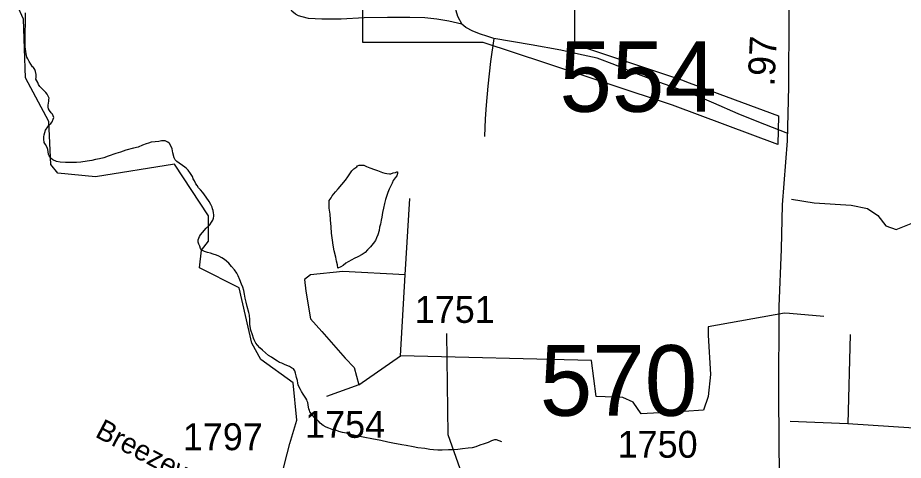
# Model space of a CAD drawing. Extents: x 2001466 to 2224147, y 644118 to 847247.
# Drawn here: x 2071957 to 2076073, y 749032 to 751088 of the extents above; entities that cross this region are included whole.
import ezdxf

# ---------------------------------------------------------------- set-up
doc = ezdxf.new("R2010")
doc.units = 0
for name, color, linetype in [('Exist Boundary Political City Limit New', 7, 'Continuous'), ('Exist Hydrographic Misc Water Feature', 7, 'Continuous'), ('Exist Road Non-System Type 51', 7, 'Continuous'), ('Exist Road Secondary Mileage Hundredths English Label', 7, 'Continuous'), ('Exist Road Secondary Structure Standard Bridge Number Label', 7, 'Continuous'), ('Exist Road Secondary Type 51 Attributed', 7, 'Continuous'), ('Exist Road Secondary Type 51 Label', 7, 'Continuous'), ('Exist Road Secondary Type 51 Number Label', 7, 'Continuous'), ('Map Preparation Boundary City Limit Buffer Line', 7, 'Continuous')]:
    doc.layers.add(name, color=color, linetype=linetype)

msp = doc.modelspace()

# ---------------------------------------------------------------- linework, layer by layer
at = {"layer": 'Exist Boundary Political City Limit New'}
msp.add_lwpolyline([(2074516.8, 750973.8), (2075042.4, 750799.2), (2075078.4, 750785.8), (2075493, 750631.6), (2075490.4, 750499.2), (2075000.9, 750681.2), (2074412.4, 750876.8), (2074120.9, 750973.6), (2073700.8, 750973.3), (2073561.5, 750973.2), (2073561.5, 750992.6), (2073561.2, 751341.1), (2074544.4, 751341.2), (2074545.1, 750973.8), (2074516.8, 750973.8)], dxfattribs=at)
at = {"layer": 'Exist Hydrographic Misc Water Feature'}
msp.add_line((2073209.7, 749062.2), (2073221.9, 749110.2), dxfattribs=at)
for points in [[(2073221.9, 749110.2), (2073255, 749217.8), (2073237.9, 749392), (2073087, 749500.1), (2073046, 749576.3), (2072987, 749833.5), (2072803, 749925.9), (2072811.8, 750007.7), (2072844.9, 750049.7), (2072844.9, 750167.8), (2072685.9, 750407.2), (2072318.9, 750349.1), (2072144, 750365.9), (2072111, 750405.9), (2072101.9, 750606.2), (2071993.9, 750808.5), (2071984.9, 751081), (2071926, 751213.5), (2071742.9, 751381.3), (2071700.9, 751480.6), (2071675, 751638.6), (2071699.8, 751848), (2071782.9, 752122)], [(2072723.3, 750401.8), (2072707.1, 750411.9), (2072696.8, 750419.9), (2072688.8, 750427.7), (2072684.9, 750437.6), (2072678.8, 750459.6), (2072677.1, 750469.6), (2072674.9, 750479.7), (2072668.7, 750493.6), (2072662.8, 750503.8), (2072654.8, 750509.5), (2072642.7, 750515.8), (2072635.1, 750515.7), (2072625.2, 750515.6), (2072612.9, 750513.4), (2072596.9, 750511.4), (2072577.1, 750509.5), (2072565, 750505.6), (2072554.9, 750501.5), (2072536.9, 750495.3), (2072516.8, 750487.4), (2072495, 750481.4), (2072459.4, 750473.4), (2072435.2, 750463.3), (2072413.2, 750457.3), (2072377.3, 750445.3), (2072357.2, 750437), (2072336.9, 750433.1), (2072319.3, 750428.9), (2072301.3, 750425.2), (2072281, 750420.9), (2072251.4, 750416.9), (2072231.1, 750414.7), (2072209.4, 750414.8), (2072195.5, 750414.9), (2072179.3, 750414.9), (2072155.3, 750416.9), (2072137.2, 750420.8), (2072121.2, 750428.5), (2072113.2, 750434.6), (2072103.4, 750446.6), (2072101.3, 750454.6), (2072099.1, 750464.7), (2072096.8, 750476.4), (2072094.8, 750484.4), (2072087, 750498.6), (2072080.8, 750508.5), (2072079, 750524.6), (2072079, 750534.7), (2072081, 750544.6), (2072083.1, 750554.4), (2072087.2, 750566.3), (2072097.2, 750580.6), (2072103.2, 750590.7), (2072110.8, 750596.4), (2072116.9, 750604.4), (2072122.7, 750616.5), (2072124.9, 750624.7), (2072122.9, 750632.7), (2072118.8, 750640.7), (2072112.8, 750646.8), (2072104.8, 750656.6), (2072100.5, 750664.5), (2072098.5, 750672.5), (2072098.9, 750682.6), (2072100.5, 750690.4), (2072102.8, 750700.7), (2072102.8, 750708.4), (2072103, 750714.4), (2072098.7, 750724.4), (2072095, 750732.7), (2072088.6, 750740.5), (2072082.3, 750746.4), (2072076.5, 750752.5), (2072070.8, 750758.3), (2072060.5, 750768.3), (2072054.6, 750778.6), (2072050.3, 750786.5), (2072046.6, 750794.4), (2072042.3, 750802.3), (2072042.5, 750810.4), (2072042.5, 750818.5), (2072042.5, 750824.2), (2072040.2, 750838.3), (2072036.3, 750848.2), (2072030.6, 750856.4), (2072026.5, 750860.3), (2072018.3, 750872.5), (2072010.1, 750884.3), (2072004.6, 750896.5), (2072000.2, 750904.4), (2071996.6, 750920.4), (2071994.5, 750930.5), (2071992, 750952.3), (2071992.2, 750994.5), (2071992.2, 751012.3), (2071991.8, 751030.2), (2071994.3, 751052.2), (2071994.1, 751074.1), (2071994.1, 751084.3)], [(2071994.1, 751084.3), (2071993.7, 751110.3)], [(2073315.2, 749257.3), (2073313.4, 749263.3), (2073311.1, 749270.9), (2073309.1, 749278.9), (2073305.2, 749301), (2073303.1, 749307), (2073301.3, 749313), (2073297, 749320.9), (2073284.7, 749339), (2073276.9, 749351.2), (2073271, 749361), (2073265, 749370.8), (2073261.1, 749383.1), (2073258.9, 749390.8), (2073257.2, 749402.8), (2073253.1, 749416.8), (2073251.1, 749424.9), (2073248.8, 749437), (2073244.9, 749446.9), (2073239, 749456.7), (2073230.6, 749460.8), (2073220.5, 749466.8), (2073200.8, 749475.1), (2073184.6, 749482.8), (2073174.6, 749486.7), (2073164.5, 749492.7), (2073152.6, 749500.6), (2073136.6, 749510.7), (2073122.5, 749518.6), (2073108.8, 749530.8), (2073094.6, 749542.7), (2073082.7, 749554.6), (2073072.3, 749566.7), (2073064.7, 749576.4), (2073056.3, 749590.7), (2073052.6, 749598.5), (2073048.5, 749614.6), (2073040.7, 749636.4), (2073036.6, 749662.6), (2073036.4, 749684.6), (2073034.3, 749706.4), (2073032.3, 749718.5), (2073024.1, 749746.4), (2073018.5, 749766.4), (2073014.2, 749784.4), (2073012, 749804.3), (2073008.3, 749820.2), (2073003.8, 749836.4), (2072998, 749850.2), (2072990, 749870.5), (2072981.8, 749888.3), (2072976.3, 749900.5), (2072965.6, 749916.3), (2072951.7, 749932.3), (2072937.9, 749948.2), (2072918.1, 749964.2), (2072906.2, 749972), (2072892.2, 749980.2), (2072881.8, 749984.2), (2072865.8, 749989.9), (2072853.7, 749994.1), (2072839.9, 749997.9), (2072825.8, 750002.1), (2072813.9, 750007.9), (2072807.7, 750016.1), (2072803.8, 750026.1), (2072799.9, 750036), (2072796.1, 750045.9), (2072796.1, 750056.1), (2072801.6, 750071.9), (2072807.7, 750079.9), (2072815.7, 750090), (2072834, 750109.9), (2072849.8, 750126.2), (2072857.8, 750138), (2072863.7, 750148), (2072867.4, 750156), (2072869.7, 750166.2), (2072869.5, 750172.3), (2072867.6, 750182.3), (2072865.4, 750192), (2072863.3, 750200), (2072861.3, 750208), (2072855.7, 750220.2), (2072847.3, 750234.1), (2072833.4, 750254), (2072825.4, 750265.8), (2072817.4, 750275.9), (2072807.5, 750288), (2072797.3, 750298), (2072791.3, 750307.9), (2072785.4, 750316.1), (2072779.2, 750330), (2072773.3, 750339.8), (2072769.4, 750349.8), (2072761, 750364), (2072749.3, 750379.9), (2072741.3, 750387.7), (2072734.9, 750393.9), (2072723.3, 750401.8)], [(2073435, 750279.3), (2073447.1, 750293.3), (2073463.3, 750313.1), (2073480.9, 750333.1), (2073491, 750349.1), (2073500.8, 750363.4), (2073510.9, 750377.3), (2073519.1, 750385.4), (2073533, 750395.4), (2073537.1, 750399.3), (2073544.9, 750403.4), (2073550.8, 750403.3), (2073556.8, 750403.2), (2073566.6, 750403.3), (2073578.7, 750397.4), (2073594.7, 750391.3), (2073615.2, 750383.4), (2073629.2, 750377.6), (2073652.8, 750369.5), (2073663.2, 750365.5), (2073673.1, 750363.6), (2073685, 750363.5), (2073690.9, 750363.4), (2073703, 750367.6), (2073713.2, 750369.7), (2073719, 750371.7), (2073723.3, 750371.4), (2073723.3, 750363.7), (2073719, 750353.4), (2073711, 750343.7), (2073703, 750331.5), (2073697.3, 750319.5), (2073683.1, 750291.5), (2073677.2, 750275.4), (2073673.1, 750261.4), (2073667.1, 750243.7), (2073661.6, 750225.4), (2073657.5, 750203.3), (2073653.4, 750183.7), (2073649.7, 750161.5), (2073647.2, 750147.7), (2073643.3, 750129.6), (2073639.4, 750115.6), (2073637.6, 750099.7), (2073631.6, 750079.5), (2073625.5, 750065.4), (2073619.7, 750053.3), (2073609.7, 750039.4), (2073597.6, 750023.4), (2073583.5, 750009.3), (2073571.6, 749997.3), (2073557.6, 749987.3), (2073537.7, 749977.3), (2073521.5, 749969.6), (2073509.8, 749963.3), (2073493.6, 749953.1), (2073481.7, 749947.2), (2073469.9, 749937.3), (2073459.8, 749931.1), (2073445.7, 749925.1), (2073443.8, 749939.2), (2073439.5, 749957.3), (2073435.8, 749975.3), (2073427.6, 750005.3), (2073423.9, 750031.1), (2073419.8, 750055.2), (2073415.3, 750087.1), (2073413.5, 750117), (2073411.2, 750149), (2073409.2, 750175.3), (2073405.3, 750203), (2073405.3, 750213.2), (2073405.3, 750222.9), (2073405.3, 750231), (2073405.5, 750239.1), (2073409.4, 750245), (2073413.5, 750251.3), (2073419.2, 750261), (2073435, 750279.3)], [(2074207.4, 749116.8), (2074195.1, 749122.7), (2074183.2, 749127), (2074173.4, 749126.8), (2074159, 749122.5), (2074143.2, 749114.8), (2074125.2, 749108.6), (2074105.1, 749102.7), (2074087.3, 749094.5), (2074069, 749090.3), (2074051.4, 749088.5), (2074025.1, 749084.4), (2074003.6, 749082.4), (2073983.3, 749080.2), (2073959.5, 749080.2), (2073929.4, 749078.2), (2073909.5, 749078.4), (2073889.4, 749080.2), (2073873.4, 749082.2), (2073849.6, 749086.3), (2073817, 749090), (2073795.1, 749094.1), (2073763.3, 749099.8), (2073743.2, 749104), (2073701.2, 749112), (2073677.2, 749115.6), (2073645.4, 749123.7), (2073603.3, 749131.7), (2073571.1, 749137.8), (2073533.4, 749145.5), (2073505.5, 749151.4), (2073485.2, 749157.3), (2073467.2, 749161.3), (2073449.1, 749165.2), (2073435.2, 749171.4), (2073419.4, 749175.4), (2073403.4, 749181.1), (2073391.3, 749185.3), (2073377.4, 749193.2), (2073363.2, 749205), (2073357.3, 749211.2), (2073347, 749221.3), (2073337.4, 749231.2), (2073325.3, 749243.2), (2073315.2, 749257.3)], [(2071614, 746830.3), (2071684.1, 746848.3), (2071742.9, 746899.6), (2071984, 747006.2), (2072333, 747392.7), (2072482.9, 747616.1), (2072541, 747808.5), (2072657, 748032.5), (2073022.8, 748494.2), (2073113.9, 748685.9), (2073209.7, 749062.2)]]:
    msp.add_lwpolyline(points, dxfattribs=at)
at = {"layer": 'Exist Road Non-System Type 51'}
for p, q in [((2073758.3, 749893.3), (2073779.8, 750248.3)), ((2073736.8, 749516.7), (2073758.3, 749893.3)), ((2075704.5, 749699.6), (2075545, 749713.7)), ((2075826.4, 749615.6), (2075815.9, 749201.8)), ((2073543.3, 749382.2), (2073736.8, 749516.7)), ((2073543.3, 749382.2), (2073392.7, 749328.4)), ((2075815.9, 749201.8), (2075548.1, 749211.3))]:
    msp.add_line(p, q, dxfattribs=at)
for points in [[(2074021, 751058.7), (2073961.2, 751072), (2073905.4, 751081.1), (2073849.5, 751088.2), (2073779.6, 751089.7), (2073675.6, 751089.8), (2073567.5, 751088), (2073461.4, 751082.2), (2073371.4, 751082), (2073309.5, 751085.3), (2073279.6, 751091.9), (2073261.7, 751096.3), (2073247.9, 751104.5), (2073232.1, 751118.9), (2073222.5, 751137.1), (2073217.1, 751165.2), (2073218.8, 751249.1), (2073224.5, 751429)], [(2073224.5, 751429), (2073342.3, 751420.6), (2073534.1, 751408.7), (2073755.9, 751400.2), (2073863.8, 751396), (2073899.7, 751389.2), (2073919.6, 751384.8), (2073931.4, 751374.6), (2073949, 751356.2), (2073962.2, 751317.9), (2073973.2, 751267.7), (2073978.5, 751233.6), (2073989.1, 751163.4), (2073994.2, 751121.3), (2074001.7, 751095.1), (2074021, 751058.7)], [(2074169.6, 750991.7), (2074137.8, 751002.3), (2074108, 751011), (2074072.3, 751025.7), (2074040.6, 751042.3), (2074021, 751058.7)], [(2074169.6, 750991.7), (2074155.4, 750884), (2074143.1, 750770.2), (2074135.3, 750682.4), (2074129.9, 750618.5), (2074126.3, 750536.6)], [(2075536.4, 750549.5), (2075394.7, 750606.4), (2075305.4, 750642.2), (2075192.4, 750690.5), (2075095.3, 750732.5), (2074942.4, 750787.7), (2074817.4, 750834.2), (2074732.1, 750870), (2074650.7, 750899.6), (2074563.1, 750919.4), (2074481.5, 750937.1), (2074344, 750961.9), (2074169.6, 750991.7)], [(2075554.1, 750245.6), (2075658.8, 750228.1), (2075830.8, 750217.4), (2075906.1, 750201.3), (2075954.5, 750169), (2075992.1, 750120.6), (2076040.5, 750104.4), (2076110.4, 750131.3), (2076164.1, 750169), (2076207.1, 750244.3)], [(2073758.3, 749893.3), (2073468, 749909.4), (2073317.5, 749893.3), (2073290.6, 749871.8), (2073296, 749818), (2073317.5, 749688.9), (2073371.2, 749629.7), (2073478.8, 749506), (2073521.8, 749462.9), (2073543.3, 749382.2)], [(2075545, 749713.7), (2075521.7, 749715.8), (2075166.9, 749651.2), (2075166.9, 749613.6), (2075177.6, 749430.7), (2075166.9, 749328.4), (2075145.4, 749263.9), (2075054, 749258.5), (2074855, 749247.8), (2074817.4, 749301.6), (2074769, 749323.1), (2074645.4, 749328.4), (2074623.9, 749495.2), (2073736.8, 749516.7)], [(2077023.2, 749059.3), (2076817.2, 749087.4), (2076442.7, 749134.2), (2076121.5, 749181.5), (2075815.9, 749201.8)]]:
    msp.add_lwpolyline(points, dxfattribs=at)
at = {"layer": 'Exist Road Secondary Type 51 Attributed'}
msp.add_lwpolyline([(2075489, 748704.7), (2075497.9, 748949), (2075494.7, 749325.1), (2075496.3, 749746.2), (2075507.6, 750013.5), (2075512.4, 750218.5), (2075535.8, 750515.6), (2075540.6, 750768), (2075543, 751094.2), (2075543.8, 751365.9), (2075560.7, 751711.4), (2075571.2, 751939.6), (2075571.2, 752206.2), (2075567.9, 752456.2), (2075568.7, 752544.8), (2075597.7, 752618.8), (2075655.6, 752715.5), (2075806.9, 752931.7), (2075946.9, 753148.3), (2076161, 753461.1)], dxfattribs=at)
at = {"layer": 'Exist Road Secondary Type 51 Number Label'}
msp.add_lwpolyline([(2074209.3, 748439.5), (2073958.4, 749149.3), (2073952.3, 749620.4)], dxfattribs=at)
at = {"layer": 'Map Preparation Boundary City Limit Buffer Line'}
msp.add_lwpolyline([(2074516.8, 750973.8), (2075042.4, 750799.2), (2075078.4, 750785.8), (2075493, 750631.6), (2075490.4, 750499.2), (2075000.9, 750681.2), (2074412.4, 750876.8), (2074120.9, 750973.6), (2073700.8, 750973.3), (2073561.5, 750973.2), (2073561.5, 750992.6), (2073561.2, 751341.1), (2074544.4, 751341.2), (2074545.1, 750973.8), (2074516.8, 750973.8)], dxfattribs=at)

# ---------------------------------------------------------------- texts
at = {"layer": 'Exist Road Secondary Mileage Hundredths English Label'}
msp.add_text('.97', height=125, rotation=87.0557, dxfattribs=at).set_placement((2075473.9, 750767.8))
at = {"layer": 'Exist Road Secondary Structure Standard Bridge Number Label'}
for s, p in [('554', (2074474.9, 750651.1)), ('570', (2074383.6, 749238.6))]:
    msp.add_text(s, height=328.08, dxfattribs=at).set_placement(p)
at = {"layer": 'Exist Road Secondary Type 51 Label'}
msp.add_text('Breezewood', height=95, rotation=332.3498, dxfattribs=at).set_placement((2072312.5, 749143.1))
at = {"layer": 'Exist Road Secondary Type 51 Number Label'}
for s, p in [('1751', (2073802.7, 749670.2)), ('1754', (2073292.9, 749136.1)), ('1797', (2072724.8, 749078.7)), ('1750', (2074745.6, 749043.6))]:
    msp.add_text(s, height=125, dxfattribs=at).set_placement(p)

doc.saveas('drawing.dxf')
